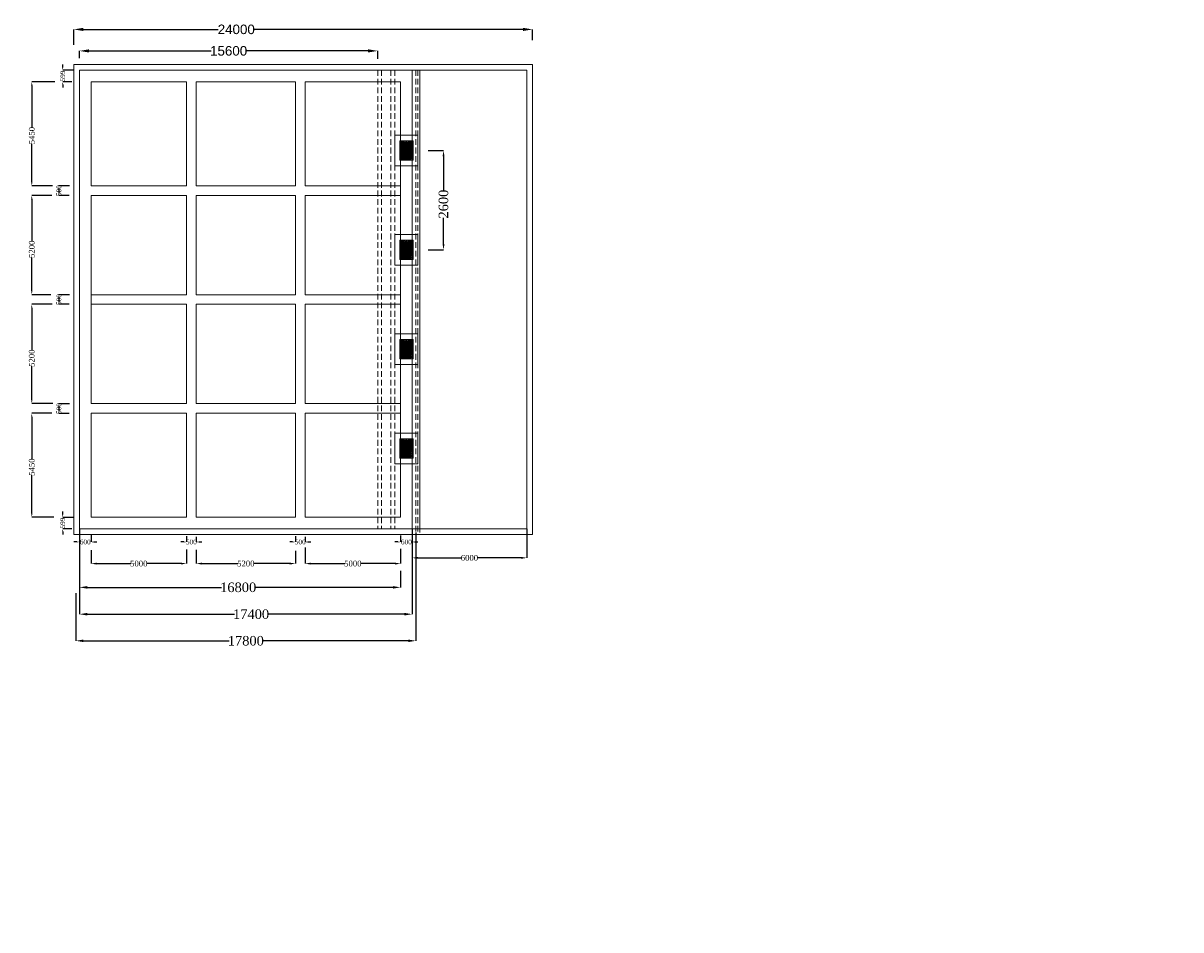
# Model space of a CAD drawing. Header units: millimetres. Extents: x -20950785 to 389010297, y -11535949 to 14056629.
# Tile 529 of 654: x 19649807 to 19710381, y -1714209 to -1666750. Entities that reach past the tile are written whole.
import ezdxf

# ---------------------------------------------------------------- set-up
doc = ezdxf.new("R2010")
doc.units = ezdxf.units.MM
doc.header["$LTSCALE"] = 60
doc.header["$MEASUREMENT"] = 0
doc.linetypes.add('HIDDEN', pattern=[0.375, 0.25, -0.125])
doc.styles.add('PDF Arial Bold', font='times.ttf')
doc.dimstyles.get("Standard").update_dxf_attribs({"dimtxt": 400, "dimasz": 215, "dimexe": 0.18, "dimexo": 0.0625, "dimgap": 0.09, "dimtad": 0, "dimtih": 1, "dimtoh": 1, "dimdec": 0, "dimzin": 4, "dimdsep": 46, "dimtxsty": 'Standard', "dimblk": 'OPEN90', "dimcen": 0, "dimadec": 0, "dimazin": 1, "dimtfac": 1, "dimtdec": 0, "dimtix": 1, "dimtofl": 0, "dimtmove": 0, "dimatfit": 3, "dimldrblk": 'OPEN30', "dimfxl": 1, "dimtolj": 1, "dimtzin": 0, "dimarcsym": 0})

# ---------------------------------------------------------------- blocks, each defined once
blk = doc.blocks.new('*D3081')
at = {"color": 0, "linetype": 'Continuous', "lineweight": -2, "ltscale": 2, "transparency": 16777216}
for p, q in [((19652758, -1668582), (19652758, -1668203)), ((19653258, -1668203), (19659641, -1668203)), ((19667858, -1668203), (19661474, -1668203)), ((19668358, -1668613), (19668358, -1668203))]:
    blk.add_line(p, q, dxfattribs=at)
at = {"color": 0, "linetype": 'Continuous', "lineweight": 9, "ltscale": 2, "transparency": 16777216}
for points in [[(19653258, -1668119), (19653258, -1668286), (19652758, -1668203)], [(19667858, -1668119), (19667858, -1668286), (19668358, -1668203)]]:
    blk.add_solid(points, dxfattribs=at)
at = {"layer": 'Defpoints', "color": 0, "linetype": 'Continuous', "lineweight": 9, "ltscale": 2, "transparency": 16777216}
for p in [(19652758, -1668582), (19668358, -1668203), (19668358, -1668613)]:
    blk.add_point(p, dxfattribs=at)
at = {"color": 0, "linetype": 'Continuous', "lineweight": 9, "ltscale": 2, "transparency": 16777216, "insert": (19660558, -1668203), "char_height": 500, "attachment_point": 5, "style": 'PDF Arial Bold'}
blk.add_mtext('\\A1;{\\fArial|b0|i0|c0|p34;15600}', dxfattribs=at)
blk = doc.blocks.new('*D3082')
at = {"color": 0, "linetype": 'Continuous', "lineweight": -2, "ltscale": 2, "transparency": 16777216}
for p, q in [((19652458, -1667888), (19652458, -1667078)), ((19652958, -1667078), (19660013, -1667078)), ((19675958, -1667078), (19661902, -1667078)), ((19676458, -1667649), (19676458, -1667078))]:
    blk.add_line(p, q, dxfattribs=at)
at = {"color": 0, "linetype": 'Continuous', "lineweight": 9, "ltscale": 2, "transparency": 16777216}
for points in [[(19652958, -1666994), (19652958, -1667161), (19652458, -1667078)], [(19675958, -1666994), (19675958, -1667161), (19676458, -1667078)]]:
    blk.add_solid(points, dxfattribs=at)
at = {"layer": 'Defpoints', "color": 0, "linetype": 'Continuous', "lineweight": 9, "ltscale": 2, "transparency": 16777216}
for p in [(19676458, -1667078), (19652458, -1667888), (19676458, -1667649)]:
    blk.add_point(p, dxfattribs=at)
at = {"color": 0, "linetype": 'Continuous', "lineweight": 9, "ltscale": 2, "transparency": 16777216, "insert": (19660958, -1667078), "char_height": 500, "attachment_point": 5, "style": 'PDF Arial Bold'}
blk.add_mtext('\\A1;{\\fArial|b0|i0|c0|p34;24000}', dxfattribs=at)
blk = doc.blocks.new('*D3085')
at = {"color": 0, "linetype": 'Continuous', "lineweight": -2, "ltscale": 2, "transparency": 16777216}
for p, q in [((19651464, -1669816), (19650258, -1669816)), ((19650258, -1670016), (19650258, -1672212)), ((19650258, -1675066), (19650258, -1673061)), ((19651342, -1675266), (19650258, -1675266))]:
    blk.add_line(p, q, dxfattribs=at)
at = {"color": 0, "linetype": 'Continuous', "lineweight": 9, "ltscale": 2, "transparency": 16777216}
for points in [[(19650225, -1670016), (19650292, -1670016), (19650258, -1669816)], [(19650225, -1675066), (19650292, -1675066), (19650258, -1675266)]]:
    blk.add_solid(points, dxfattribs=at)
at = {"layer": 'Defpoints', "color": 0, "linetype": 'Continuous', "lineweight": 9, "ltscale": 2, "transparency": 16777216}
for p in [(19651464, -1669816), (19650258, -1675266), (19651342, -1675266)]:
    blk.add_point(p, dxfattribs=at)
at = {"color": 0, "linetype": 'Continuous', "lineweight": 9, "ltscale": 2, "transparency": 16777216, "insert": (19650258, -1672637), "char_height": 300, "attachment_point": 5, "rotation": 90, "style": 'PDF Arial Bold'}
blk.add_mtext('\\A1;5450', dxfattribs=at)
blk = doc.blocks.new('*D3086')
at = {"color": 0, "linetype": 'Continuous', "lineweight": -2, "ltscale": 2, "transparency": 16777216}
for p, q in [((19651309, -1675766), (19650258, -1675766)), ((19650258, -1675966), (19650258, -1678162)), ((19650258, -1680766), (19650258, -1679011)), ((19651252, -1680966), (19650258, -1680966))]:
    blk.add_line(p, q, dxfattribs=at)
at = {"color": 0, "linetype": 'Continuous', "lineweight": 9, "ltscale": 2, "transparency": 16777216}
for points in [[(19650225, -1675966), (19650292, -1675966), (19650258, -1675766)], [(19650225, -1680766), (19650292, -1680766), (19650258, -1680966)]]:
    blk.add_solid(points, dxfattribs=at)
at = {"layer": 'Defpoints', "color": 0, "linetype": 'Continuous', "lineweight": 9, "ltscale": 2, "transparency": 16777216}
for p in [(19651309, -1675766), (19650258, -1680966), (19651252, -1680966)]:
    blk.add_point(p, dxfattribs=at)
at = {"color": 0, "linetype": 'Continuous', "lineweight": 9, "ltscale": 2, "transparency": 16777216, "insert": (19650258, -1678587), "char_height": 300, "attachment_point": 5, "rotation": 90, "style": 'PDF Arial Bold'}
blk.add_mtext('\\A1;5200', dxfattribs=at)
blk = doc.blocks.new('*D3087')
at = {"color": 0, "linetype": 'Continuous', "lineweight": -2, "ltscale": 2, "transparency": 16777216}
for p, q in [((19651333, -1681466), (19650258, -1681466)), ((19650258, -1681666), (19650258, -1683862)), ((19650258, -1686466), (19650258, -1684711)), ((19651356, -1686666), (19650258, -1686666))]:
    blk.add_line(p, q, dxfattribs=at)
at = {"color": 0, "linetype": 'Continuous', "lineweight": 9, "ltscale": 2, "transparency": 16777216}
for points in [[(19650225, -1681666), (19650292, -1681666), (19650258, -1681466)], [(19650225, -1686466), (19650292, -1686466), (19650258, -1686666)]]:
    blk.add_solid(points, dxfattribs=at)
at = {"layer": 'Defpoints', "color": 0, "linetype": 'Continuous', "lineweight": 9, "ltscale": 2, "transparency": 16777216}
for p in [(19651333, -1681466), (19650258, -1686666), (19651356, -1686666)]:
    blk.add_point(p, dxfattribs=at)
at = {"color": 0, "linetype": 'Continuous', "lineweight": 9, "ltscale": 2, "transparency": 16777216, "insert": (19650258, -1684287), "char_height": 300, "attachment_point": 5, "rotation": 90, "style": 'PDF Arial Bold'}
blk.add_mtext('\\A1;5200', dxfattribs=at)
blk = doc.blocks.new('*D3088')
at = {"color": 0, "linetype": 'Continuous', "lineweight": -2, "ltscale": 2, "transparency": 16777216}
for p, q in [((19651308, -1687166), (19650258, -1687166)), ((19650258, -1687366), (19650258, -1689562)), ((19650258, -1692416), (19650258, -1690411)), ((19651404, -1692616), (19650258, -1692616))]:
    blk.add_line(p, q, dxfattribs=at)
at = {"color": 0, "linetype": 'Continuous', "lineweight": 9, "ltscale": 2, "transparency": 16777216}
for points in [[(19650225, -1687366), (19650292, -1687366), (19650258, -1687166)], [(19650225, -1692416), (19650292, -1692416), (19650258, -1692616)]]:
    blk.add_solid(points, dxfattribs=at)
at = {"layer": 'Defpoints', "color": 0, "linetype": 'Continuous', "lineweight": 9, "ltscale": 2, "transparency": 16777216}
for p in [(19651308, -1687166), (19650258, -1692616), (19651404, -1692616)]:
    blk.add_point(p, dxfattribs=at)
at = {"color": 0, "linetype": 'Continuous', "lineweight": 9, "ltscale": 2, "transparency": 16777216, "insert": (19650258, -1689987), "char_height": 300, "attachment_point": 5, "rotation": 90, "style": 'PDF Arial Bold'}
blk.add_mtext('\\A1;5450', dxfattribs=at)
blk = doc.blocks.new('*D3089')
at = {"color": 0, "linetype": 'Continuous', "lineweight": -2, "ltscale": 2, "transparency": 16777216}
for p, q in [((19652230, -1675266), (19651676, -1675266)), ((19651676, -1675416), (19651676, -1675616)), ((19652219, -1675766), (19651676, -1675766))]:
    blk.add_line(p, q, dxfattribs=at)
at = {"color": 0, "linetype": 'Continuous', "lineweight": 9, "ltscale": 2, "transparency": 16777216}
for points in [[(19651651, -1675416), (19651701, -1675416), (19651676, -1675266)], [(19651651, -1675616), (19651701, -1675616), (19651676, -1675766)]]:
    blk.add_solid(points, dxfattribs=at)
at = {"layer": 'Defpoints', "color": 0, "linetype": 'Continuous', "lineweight": 9, "ltscale": 2, "transparency": 16777216}
for p in [(19652230, -1675266), (19651676, -1675766), (19652219, -1675766)]:
    blk.add_point(p, dxfattribs=at)
at = {"color": 0, "linetype": 'Continuous', "lineweight": 9, "ltscale": 2, "transparency": 16777216, "insert": (19651676, -1675516), "char_height": 250, "attachment_point": 5, "rotation": 90, "style": 'PDF Arial Bold'}
blk.add_mtext('\\A1;500', dxfattribs=at)
blk = doc.blocks.new('*D3090')
at = {"color": 0, "linetype": 'Continuous', "lineweight": -2, "ltscale": 2, "transparency": 16777216}
for p, q in [((19652230, -1680966), (19651676, -1680966)), ((19651676, -1681116), (19651676, -1681316)), ((19652219, -1681466), (19651676, -1681466))]:
    blk.add_line(p, q, dxfattribs=at)
at = {"color": 0, "linetype": 'Continuous', "lineweight": 9, "ltscale": 2, "transparency": 16777216}
for points in [[(19651651, -1681116), (19651701, -1681116), (19651676, -1680966)], [(19651651, -1681316), (19651701, -1681316), (19651676, -1681466)]]:
    blk.add_solid(points, dxfattribs=at)
at = {"layer": 'Defpoints', "color": 0, "linetype": 'Continuous', "lineweight": 9, "ltscale": 2, "transparency": 16777216}
for p in [(19651676, -1681466), (19652219, -1681466), (19652230, -1680966)]:
    blk.add_point(p, dxfattribs=at)
at = {"color": 0, "linetype": 'Continuous', "lineweight": 9, "ltscale": 2, "transparency": 16777216, "insert": (19651676, -1681216), "char_height": 250, "attachment_point": 5, "rotation": 90, "style": 'PDF Arial Bold'}
blk.add_mtext('\\A1;500', dxfattribs=at)
blk = doc.blocks.new('*D3091')
at = {"color": 0, "linetype": 'Continuous', "lineweight": -2, "ltscale": 2, "transparency": 16777216}
for p, q in [((19652230, -1686673), (19651676, -1686673)), ((19651676, -1686823), (19651676, -1687023)), ((19652219, -1687173), (19651676, -1687173))]:
    blk.add_line(p, q, dxfattribs=at)
at = {"color": 0, "linetype": 'Continuous', "lineweight": 9, "ltscale": 2, "transparency": 16777216}
for points in [[(19651651, -1686823), (19651701, -1686823), (19651676, -1686673)], [(19651651, -1687023), (19651701, -1687023), (19651676, -1687173)]]:
    blk.add_solid(points, dxfattribs=at)
at = {"layer": 'Defpoints', "color": 0, "linetype": 'Continuous', "lineweight": 9, "ltscale": 2, "transparency": 16777216}
for p in [(19652230, -1686673), (19651676, -1687173), (19652219, -1687173)]:
    blk.add_point(p, dxfattribs=at)
at = {"color": 0, "linetype": 'Continuous', "lineweight": 9, "ltscale": 2, "transparency": 16777216, "insert": (19651676, -1686923), "char_height": 250, "attachment_point": 5, "rotation": 90, "style": 'PDF Arial Bold'}
blk.add_mtext('\\A1;500', dxfattribs=at)
blk = doc.blocks.new('*D3092')
at = {"color": 0, "linetype": 'Continuous', "lineweight": -2, "ltscale": 2, "transparency": 16777216}
for p, q in [((19651876, -1669067), (19651876, -1668917)), ((19652430, -1669217), (19651876, -1669217)), ((19652360, -1669816), (19651876, -1669816)), ((19651876, -1669966), (19651876, -1670116))]:
    blk.add_line(p, q, dxfattribs=at)
at = {"color": 0, "linetype": 'Continuous', "lineweight": 9, "ltscale": 2, "transparency": 16777216}
for points in [[(19651851, -1669067), (19651901, -1669067), (19651876, -1669217)], [(19651851, -1669966), (19651901, -1669966), (19651876, -1669816)]]:
    blk.add_solid(points, dxfattribs=at)
at = {"layer": 'Defpoints', "color": 0, "linetype": 'Continuous', "lineweight": 9, "ltscale": 2, "transparency": 16777216}
for p in [(19652430, -1669217), (19651876, -1669816), (19652360, -1669816)]:
    blk.add_point(p, dxfattribs=at)
at = {"color": 0, "linetype": 'Continuous', "lineweight": 9, "ltscale": 2, "transparency": 16777216, "insert": (19651876, -1669516), "char_height": 250, "attachment_point": 5, "rotation": 90, "style": 'PDF Arial Bold'}
blk.add_mtext('\\A1;599', dxfattribs=at)
blk = doc.blocks.new('*D3093')
at = {"color": 0, "linetype": 'Continuous', "lineweight": -2, "ltscale": 2, "transparency": 16777216}
for p, q in [((19651876, -1692467), (19651876, -1692317)), ((19652430, -1692617), (19651876, -1692617)), ((19652360, -1693216), (19651876, -1693216)), ((19651876, -1693366), (19651876, -1693516))]:
    blk.add_line(p, q, dxfattribs=at)
at = {"color": 0, "linetype": 'Continuous', "lineweight": 9, "ltscale": 2, "transparency": 16777216}
for points in [[(19651851, -1692467), (19651901, -1692467), (19651876, -1692617)], [(19651851, -1693366), (19651901, -1693366), (19651876, -1693216)]]:
    blk.add_solid(points, dxfattribs=at)
at = {"layer": 'Defpoints', "color": 0, "linetype": 'Continuous', "lineweight": 9, "ltscale": 2, "transparency": 16777216}
for p in [(19652430, -1692617), (19651876, -1693216), (19652360, -1693216)]:
    blk.add_point(p, dxfattribs=at)
at = {"color": 0, "linetype": 'Continuous', "lineweight": 9, "ltscale": 2, "transparency": 16777216, "insert": (19651876, -1692916), "char_height": 250, "attachment_point": 5, "rotation": 90, "style": 'PDF Arial Bold'}
blk.add_mtext('\\A1;599', dxfattribs=at)
blk = doc.blocks.new('*D3094')
at = {"color": 0, "linetype": 'Continuous', "lineweight": -2, "ltscale": 2, "transparency": 16777216}
for p, q in [((19653358, -1694334), (19653358, -1695038)), ((19658358, -1694302), (19658358, -1695038)), ((19653658, -1695038), (19655433, -1695038)), ((19658058, -1695038), (19656282, -1695038))]:
    blk.add_line(p, q, dxfattribs=at)
at = {"color": 0, "linetype": 'Continuous', "lineweight": 9, "ltscale": 2, "transparency": 16777216}
for points in [[(19653658, -1694988), (19653658, -1695088), (19653358, -1695038)], [(19658058, -1694988), (19658058, -1695088), (19658358, -1695038)]]:
    blk.add_solid(points, dxfattribs=at)
at = {"layer": 'Defpoints', "color": 0, "linetype": 'Continuous', "lineweight": 9, "ltscale": 2, "transparency": 16777216}
for p in [(19653358, -1694334), (19658358, -1694302), (19658358, -1695038)]:
    blk.add_point(p, dxfattribs=at)
at = {"color": 0, "linetype": 'Continuous', "lineweight": 9, "ltscale": 2, "transparency": 16777216, "insert": (19655858, -1695038), "char_height": 300, "attachment_point": 5, "style": 'PDF Arial Bold'}
blk.add_mtext('\\A1;5000', dxfattribs=at)
blk = doc.blocks.new('*D3095')
at = {"color": 0, "linetype": 'Continuous', "lineweight": -2, "ltscale": 2, "transparency": 16777216}
for p, q in [((19653358, -1694334), (19653358, -1695038)), ((19658358, -1694302), (19658358, -1695038)), ((19653658, -1695038), (19655433, -1695038)), ((19658058, -1695038), (19656282, -1695038))]:
    blk.add_line(p, q, dxfattribs=at)
at = {"color": 0, "linetype": 'Continuous', "lineweight": 9, "ltscale": 2, "transparency": 16777216}
for points in [[(19653658, -1694988), (19653658, -1695088), (19653358, -1695038)], [(19658058, -1694988), (19658058, -1695088), (19658358, -1695038)]]:
    blk.add_solid(points, dxfattribs=at)
at = {"layer": 'Defpoints', "color": 0, "linetype": 'Continuous', "lineweight": 9, "ltscale": 2, "transparency": 16777216}
for p in [(19653358, -1694334), (19658358, -1694302), (19658358, -1695038)]:
    blk.add_point(p, dxfattribs=at)
at = {"color": 0, "linetype": 'Continuous', "lineweight": 9, "ltscale": 2, "transparency": 16777216, "insert": (19655858, -1695038), "char_height": 300, "attachment_point": 5, "style": 'PDF Arial Bold'}
blk.add_mtext('\\A1;5000', dxfattribs=at)
blk = doc.blocks.new('*D3096')
at = {"color": 0, "linetype": 'Continuous', "lineweight": -2, "ltscale": 2, "transparency": 16777216}
for p, q in [((19664558, -1694190), (19664558, -1695038)), ((19669558, -1694269), (19669558, -1695038)), ((19664858, -1695038), (19666633, -1695038)), ((19669258, -1695038), (19667482, -1695038))]:
    blk.add_line(p, q, dxfattribs=at)
at = {"color": 0, "linetype": 'Continuous', "lineweight": 9, "ltscale": 2, "transparency": 16777216}
for points in [[(19664858, -1694988), (19664858, -1695088), (19664558, -1695038)], [(19669258, -1694988), (19669258, -1695088), (19669558, -1695038)]]:
    blk.add_solid(points, dxfattribs=at)
at = {"layer": 'Defpoints', "color": 0, "linetype": 'Continuous', "lineweight": 9, "ltscale": 2, "transparency": 16777216}
for p in [(19664558, -1694190), (19669558, -1694269), (19669558, -1695038)]:
    blk.add_point(p, dxfattribs=at)
at = {"color": 0, "linetype": 'Continuous', "lineweight": 9, "ltscale": 2, "transparency": 16777216, "insert": (19667058, -1695038), "char_height": 300, "attachment_point": 5, "style": 'PDF Arial Bold'}
blk.add_mtext('\\A1;5000', dxfattribs=at)
blk = doc.blocks.new('*D3097')
at = {"color": 0, "linetype": 'Continuous', "lineweight": -2, "ltscale": 2, "transparency": 16777216}
for p, q in [((19658858, -1694318), (19658858, -1695038)), ((19664058, -1694363), (19664058, -1695038)), ((19659158, -1695038), (19661033, -1695038)), ((19663758, -1695038), (19661882, -1695038))]:
    blk.add_line(p, q, dxfattribs=at)
at = {"color": 0, "linetype": 'Continuous', "lineweight": 9, "ltscale": 2, "transparency": 16777216}
for points in [[(19659158, -1694988), (19659158, -1695088), (19658858, -1695038)], [(19663758, -1694988), (19663758, -1695088), (19664058, -1695038)]]:
    blk.add_solid(points, dxfattribs=at)
at = {"layer": 'Defpoints', "color": 0, "linetype": 'Continuous', "lineweight": 9, "ltscale": 2, "transparency": 16777216}
for p in [(19658858, -1694318), (19664058, -1694363), (19664058, -1695038)]:
    blk.add_point(p, dxfattribs=at)
at = {"color": 0, "linetype": 'Continuous', "lineweight": 9, "ltscale": 2, "transparency": 16777216, "insert": (19661458, -1695038), "char_height": 300, "attachment_point": 5, "style": 'PDF Arial Bold'}
blk.add_mtext('\\A1;5200', dxfattribs=at)
blk = doc.blocks.new('*D3098')
at = {"color": 0, "linetype": 'Continuous', "lineweight": -2, "ltscale": 2, "transparency": 16777216}
for p, q in [((19658358, -1693600), (19658358, -1693907)), ((19658858, -1693629), (19658858, -1693907)), ((19658208, -1693907), (19658058, -1693907)), ((19659008, -1693907), (19659158, -1693907))]:
    blk.add_line(p, q, dxfattribs=at)
at = {"color": 0, "linetype": 'Continuous', "lineweight": 9, "ltscale": 2, "transparency": 16777216}
for points in [[(19658208, -1693882), (19658208, -1693932), (19658358, -1693907)], [(19659008, -1693882), (19659008, -1693932), (19658858, -1693907)]]:
    blk.add_solid(points, dxfattribs=at)
at = {"layer": 'Defpoints', "color": 0, "linetype": 'Continuous', "lineweight": 9, "ltscale": 2, "transparency": 16777216}
for p in [(19658358, -1693600), (19658858, -1693629), (19658858, -1693907)]:
    blk.add_point(p, dxfattribs=at)
at = {"color": 0, "linetype": 'Continuous', "lineweight": 9, "ltscale": 2, "transparency": 16777216, "insert": (19658608, -1693907), "char_height": 250, "attachment_point": 5, "style": 'PDF Arial Bold'}
blk.add_mtext('\\A1;500', dxfattribs=at)
blk = doc.blocks.new('*D3099')
at = {"color": 0, "linetype": 'Continuous', "lineweight": -2, "ltscale": 2, "transparency": 16777216}
for p, q in [((19664058, -1693600), (19664058, -1693907)), ((19664558, -1693629), (19664558, -1693907)), ((19663908, -1693907), (19663758, -1693907)), ((19664708, -1693907), (19664858, -1693907))]:
    blk.add_line(p, q, dxfattribs=at)
at = {"color": 0, "linetype": 'Continuous', "lineweight": 9, "ltscale": 2, "transparency": 16777216}
for points in [[(19663908, -1693882), (19663908, -1693932), (19664058, -1693907)], [(19664708, -1693882), (19664708, -1693932), (19664558, -1693907)]]:
    blk.add_solid(points, dxfattribs=at)
at = {"layer": 'Defpoints', "color": 0, "linetype": 'Continuous', "lineweight": 9, "ltscale": 2, "transparency": 16777216}
for p in [(19664058, -1693600), (19664558, -1693629), (19664558, -1693907)]:
    blk.add_point(p, dxfattribs=at)
at = {"color": 0, "linetype": 'Continuous', "lineweight": 9, "ltscale": 2, "transparency": 16777216, "insert": (19664308, -1693907), "char_height": 250, "attachment_point": 5, "style": 'PDF Arial Bold'}
blk.add_mtext('\\A1;500', dxfattribs=at)
blk = doc.blocks.new('*D3100')
at = {"color": 0, "linetype": 'Continuous', "lineweight": -2, "ltscale": 2, "transparency": 16777216}
for p, q in [((19652758, -1693562), (19652758, -1693907)), ((19653358, -1693504), (19653358, -1693907)), ((19652608, -1693907), (19652458, -1693907)), ((19653508, -1693907), (19653658, -1693907))]:
    blk.add_line(p, q, dxfattribs=at)
at = {"color": 0, "linetype": 'Continuous', "lineweight": 9, "ltscale": 2, "transparency": 16777216}
for points in [[(19652608, -1693882), (19652608, -1693932), (19652758, -1693907)], [(19653508, -1693882), (19653508, -1693932), (19653358, -1693907)]]:
    blk.add_solid(points, dxfattribs=at)
at = {"layer": 'Defpoints', "color": 0, "linetype": 'Continuous', "lineweight": 9, "ltscale": 2, "transparency": 16777216}
for p in [(19652758, -1693562), (19653358, -1693504), (19653358, -1693907)]:
    blk.add_point(p, dxfattribs=at)
at = {"color": 0, "linetype": 'Continuous', "lineweight": 9, "ltscale": 2, "transparency": 16777216, "insert": (19653058, -1693907), "char_height": 250, "attachment_point": 5, "style": 'PDF Arial Bold'}
blk.add_mtext('\\A1;600', dxfattribs=at)
blk = doc.blocks.new('*D3101')
at = {"color": 0, "linetype": 'Continuous', "lineweight": -2, "ltscale": 2, "transparency": 16777216}
for p, q in [((19669558, -1693570), (19669558, -1693907)), ((19670158, -1693629), (19670158, -1693907)), ((19669408, -1693907), (19669258, -1693907)), ((19670308, -1693907), (19670458, -1693907))]:
    blk.add_line(p, q, dxfattribs=at)
at = {"color": 0, "linetype": 'Continuous', "lineweight": 9, "ltscale": 2, "transparency": 16777216}
for points in [[(19669408, -1693882), (19669408, -1693932), (19669558, -1693907)], [(19670308, -1693882), (19670308, -1693932), (19670158, -1693907)]]:
    blk.add_solid(points, dxfattribs=at)
at = {"layer": 'Defpoints', "color": 0, "linetype": 'Continuous', "lineweight": 9, "ltscale": 2, "transparency": 16777216}
for p in [(19669558, -1693570), (19670158, -1693629), (19670158, -1693907)]:
    blk.add_point(p, dxfattribs=at)
at = {"color": 0, "linetype": 'Continuous', "lineweight": 9, "ltscale": 2, "transparency": 16777216, "insert": (19669858, -1693907), "char_height": 250, "attachment_point": 5, "style": 'PDF Arial Bold'}
blk.add_mtext('\\A1;600', dxfattribs=at)
blk = doc.blocks.new('*D3102')
at = {"color": 0, "linetype": 'Continuous', "lineweight": -2, "ltscale": 2, "transparency": 16777216}
for p, q in [((19670358, -1693416), (19670358, -1699079)), ((19652558, -1696593), (19652558, -1699079)), ((19652958, -1699079), (19660591, -1699079)), ((19669958, -1699079), (19662324, -1699079))]:
    blk.add_line(p, q, dxfattribs=at)
at = {"color": 0, "linetype": 'Continuous', "lineweight": 9, "ltscale": 2, "transparency": 16777216}
for points in [[(19652958, -1699012), (19652958, -1699145), (19652558, -1699079)], [(19669958, -1699012), (19669958, -1699145), (19670358, -1699079)]]:
    blk.add_solid(points, dxfattribs=at)
at = {"layer": 'Defpoints', "color": 0, "linetype": 'Continuous', "lineweight": 9, "ltscale": 2, "transparency": 16777216}
for p in [(19670358, -1693416), (19652558, -1696593), (19670358, -1699079)]:
    blk.add_point(p, dxfattribs=at)
at = {"color": 0, "linetype": 'Continuous', "lineweight": 9, "ltscale": 2, "transparency": 16777216, "insert": (19661458, -1699079), "char_height": 500, "attachment_point": 5, "style": 'PDF Arial Bold'}
blk.add_mtext('\\A1;17800', dxfattribs=at)
blk = doc.blocks.new('*D3103')
at = {"color": 0, "linetype": 'Continuous', "lineweight": -2, "ltscale": 2, "transparency": 16777216}
for p, q in [((19669558, -1695420), (19669558, -1696282)), ((19652758, -1695472), (19652758, -1696282)), ((19653158, -1696282), (19660191, -1696282)), ((19669158, -1696282), (19661924, -1696282))]:
    blk.add_line(p, q, dxfattribs=at)
at = {"color": 0, "linetype": 'Continuous', "lineweight": 9, "ltscale": 2, "transparency": 16777216}
for points in [[(19653158, -1696215), (19653158, -1696348), (19652758, -1696282)], [(19669158, -1696215), (19669158, -1696348), (19669558, -1696282)]]:
    blk.add_solid(points, dxfattribs=at)
at = {"layer": 'Defpoints', "color": 0, "linetype": 'Continuous', "lineweight": 9, "ltscale": 2, "transparency": 16777216}
for p in [(19669558, -1695420), (19652758, -1695472), (19669558, -1696282)]:
    blk.add_point(p, dxfattribs=at)
at = {"color": 0, "linetype": 'Continuous', "lineweight": 9, "ltscale": 2, "transparency": 16777216, "insert": (19661058, -1696282), "char_height": 500, "attachment_point": 5, "style": 'PDF Arial Bold'}
blk.add_mtext('\\A1;16800', dxfattribs=at)
blk = doc.blocks.new('*D3104')
at = {"color": 0, "linetype": 'Continuous', "lineweight": -2, "ltscale": 2, "transparency": 16777216}
for p, q in [((19652758, -1693216), (19652758, -1697687)), ((19670158, -1693216), (19670158, -1697687)), ((19653158, -1697687), (19660866, -1697687)), ((19669758, -1697687), (19662599, -1697687))]:
    blk.add_line(p, q, dxfattribs=at)
at = {"color": 0, "linetype": 'Continuous', "lineweight": 9, "ltscale": 2, "transparency": 16777216}
for points in [[(19653158, -1697620), (19653158, -1697753), (19652758, -1697687)], [(19669758, -1697620), (19669758, -1697753), (19670158, -1697687)]]:
    blk.add_solid(points, dxfattribs=at)
at = {"layer": 'Defpoints', "color": 0, "linetype": 'Continuous', "lineweight": 9, "ltscale": 2, "transparency": 16777216}
for p in [(19652758, -1693216), (19670158, -1693216), (19670158, -1697687)]:
    blk.add_point(p, dxfattribs=at)
at = {"color": 0, "linetype": 'Continuous', "lineweight": 9, "ltscale": 2, "transparency": 16777216, "insert": (19661733, -1697687), "char_height": 500, "attachment_point": 5, "style": 'PDF Arial Bold'}
blk.add_mtext('\\A1;17400', dxfattribs=at)
blk = doc.blocks.new('*D3105')
at = {"color": 0, "linetype": 'Continuous', "lineweight": -2, "ltscale": 2, "transparency": 16777216}
for p, q in [((19670158, -1693516), (19670158, -1694738)), ((19676158, -1693216), (19676158, -1694738)), ((19670458, -1694738), (19672732, -1694738)), ((19675858, -1694738), (19673583, -1694738))]:
    blk.add_line(p, q, dxfattribs=at)
at = {"color": 0, "linetype": 'Continuous', "lineweight": 9, "ltscale": 2, "transparency": 16777216}
for points in [[(19670458, -1694688), (19670458, -1694788), (19670158, -1694738)], [(19675858, -1694688), (19675858, -1694788), (19676158, -1694738)]]:
    blk.add_solid(points, dxfattribs=at)
at = {"layer": 'Defpoints', "color": 0, "linetype": 'Continuous', "lineweight": 9, "ltscale": 2, "transparency": 16777216}
for p in [(19670158, -1693516), (19676158, -1693216), (19676158, -1694738)]:
    blk.add_point(p, dxfattribs=at)
at = {"color": 0, "linetype": 'Continuous', "lineweight": 9, "ltscale": 2, "transparency": 16777216, "insert": (19673158, -1694738), "char_height": 300, "attachment_point": 5, "style": 'PDF Arial Bold'}
blk.add_mtext('\\A1;6000', dxfattribs=at)
blk = doc.blocks.new('*D3106')
at = {"color": 0, "linetype": 'Continuous', "lineweight": -2, "ltscale": 2, "transparency": 16777216}
for p, q in [((19671005, -1673416), (19671801, -1673416)), ((19671801, -1673716), (19671801, -1675504)), ((19671801, -1678316), (19671801, -1676938)), ((19671005, -1678616), (19671801, -1678616))]:
    blk.add_line(p, q, dxfattribs=at)
at = {"color": 0, "linetype": 'Continuous', "lineweight": 9, "ltscale": 2, "transparency": 16777216}
for points in [[(19671751, -1673716), (19671851, -1673716), (19671801, -1673416)], [(19671751, -1678316), (19671851, -1678316), (19671801, -1678616)]]:
    blk.add_solid(points, dxfattribs=at)
at = {"layer": 'Defpoints', "color": 0, "linetype": 'Continuous', "lineweight": 9, "ltscale": 2, "transparency": 16777216}
for p in [(19671005, -1673416), (19671005, -1678616), (19671801, -1678616)]:
    blk.add_point(p, dxfattribs=at)
at = {"color": 0, "linetype": 'Continuous', "lineweight": 9, "ltscale": 2, "transparency": 16777216, "insert": (19671801, -1676221), "char_height": 500, "attachment_point": 5, "rotation": 90, "style": 'PDF Arial Bold'}
blk.add_mtext('\\A1;2600', dxfattribs=at)

msp = doc.modelspace()

# ---------------------------------------------------------------- hatches: boundary and pattern name
at = {"linetype": 'Continuous', "lineweight": 9, "ltscale": 2}
h = msp.add_hatch(dxfattribs=at)
h.set_pattern_fill('GOST_GROUND', scale=10)
h.set_pattern_definition([(45, (-2735439.22, 1339441.18), (141.42135624, 0), [200]), (45, (-2735409.22, 1339441.18), (141.42135624, 0), [200]), (45, (-2735379.22, 1339441.18), (141.42135624, 0), [200])])
h.paths.add_polyline_path([(19669507.78, -1673915.82), (19670207.78, -1673915.82), (19670207.78, -1672915.82), (19669507.78, -1672915.82)])
h = msp.add_hatch(dxfattribs=at)
h.set_pattern_fill('GOST_GROUND', scale=10)
h.set_pattern_definition([(45, (-2735439.22, 1334241.18), (141.42135624, 0), [200]), (45, (-2735409.22, 1334241.18), (141.42135624, 0), [200]), (45, (-2735379.22, 1334241.18), (141.42135624, 0), [200])])
h.paths.add_polyline_path([(19669507.78, -1679115.82), (19670207.78, -1679115.82), (19670207.78, -1678115.82), (19669507.78, -1678115.82)])
h = msp.add_hatch(dxfattribs=at)
h.set_pattern_fill('GOST_GROUND', scale=10)
h.set_pattern_definition([(45, (-2735439.22, 1329041.18), (141.42135624, 0), [200]), (45, (-2735409.22, 1329041.18), (141.42135624, 0), [200]), (45, (-2735379.22, 1329041.18), (141.42135624, 0), [200])])
h.paths.add_polyline_path([(19669507.78, -1684315.82), (19670207.78, -1684315.82), (19670207.78, -1683315.82), (19669507.78, -1683315.82)])
h = msp.add_hatch(dxfattribs=at)
h.set_pattern_fill('GOST_GROUND', scale=10)
h.set_pattern_definition([(45, (-2735439.22, 1323841.18), (141.42135624, 0), [200]), (45, (-2735409.22, 1323841.18), (141.42135624, 0), [200]), (45, (-2735379.22, 1323841.18), (141.42135624, 0), [200])])
h.paths.add_polyline_path([(19669507.78, -1689515.82), (19670207.78, -1689515.82), (19670207.78, -1688515.82), (19669507.78, -1688515.82)])

# ---------------------------------------------------------------- linework, layer by layer
at = {"color": 7, "linetype": 'Continuous', "lineweight": 9, "ltscale": 2}
for p, q in [((19676457.78, -1668915.82), (19652457.78, -1668915.82)), ((19652457.78, -1668915.82), (19652457.78, -1693515.82)), ((19668507.78, -1669215.82), (19652757.78, -1669215.82)), ((19652757.78, -1669215.82), (19652757.78, -1693215.82)), ((19668507.78, -1669215.82), (19676157.78, -1669215.82)), ((19670157.78, -1669215.82), (19670157.78, -1693215.82)), ((19670557.78, -1669215.82), (19670557.78, -1693415.82)), ((19676157.78, -1669215.82), (19676157.78, -1693215.82)), ((19676457.78, -1668915.82), (19676457.78, -1693515.82)), ((19658357.78, -1669815.82), (19653357.78, -1669815.82)), ((19653357.78, -1669815.82), (19653357.78, -1675265.82)), ((19658357.78, -1675265.82), (19658357.78, -1669815.82)), ((19664057.78, -1669815.82), (19658857.78, -1669815.82)), ((19658857.78, -1675265.82), (19658857.78, -1669815.82)), ((19664057.78, -1675265.82), (19664057.78, -1669815.82)), ((19669557.78, -1669815.82), (19664557.78, -1669815.82)), ((19664557.78, -1675265.82), (19664557.78, -1669815.82)), ((19669557.78, -1675265.82), (19669557.78, -1669815.82)), ((19669557.78, -1669815.82), (19669557.78, -1692615.82)), ((19669257.78, -1672615.82), (19670457.78, -1672615.82)), ((19669257.78, -1674215.82), (19669257.78, -1672615.82)), ((19669507.78, -1672915.82), (19669507.78, -1673915.82)), ((19669507.78, -1672915.82), (19670207.78, -1672915.82)), ((19670207.78, -1672915.82), (19670207.78, -1673915.82)), ((19670457.78, -1672615.82), (19670457.78, -1674215.82)), ((19670457.78, -1674215.82), (19669257.78, -1674215.82)), ((19669507.78, -1673915.82), (19670207.78, -1673915.82)), ((19658357.78, -1675265.82), (19653357.78, -1675265.82)), ((19664057.78, -1675265.82), (19658857.78, -1675265.82)), ((19669557.78, -1675265.82), (19664557.78, -1675265.82)), ((19658357.78, -1675765.82), (19653357.78, -1675765.82)), ((19653357.78, -1675765.82), (19653357.78, -1680965.82)), ((19658357.78, -1680965.82), (19658357.78, -1675765.82)), ((19664057.78, -1675765.82), (19658857.78, -1675765.82)), ((19658857.78, -1680965.82), (19658857.78, -1675765.82)), ((19664057.78, -1680965.82), (19664057.78, -1675765.82)), ((19669557.78, -1675765.82), (19664557.78, -1675765.82)), ((19664557.78, -1680965.82), (19664557.78, -1675765.82)), ((19669557.78, -1680965.82), (19669557.78, -1675765.82)), ((19669557.78, -1680965.82), (19669557.78, -1675765.82)), ((19669257.78, -1677815.82), (19670457.78, -1677815.82)), ((19669257.78, -1679415.82), (19669257.78, -1677815.82)), ((19670457.78, -1677815.82), (19670457.78, -1679415.82)), ((19669507.78, -1678115.82), (19669507.78, -1679115.82)), ((19669507.78, -1678115.82), (19670207.78, -1678115.82)), ((19670207.78, -1678115.82), (19670207.78, -1679115.82)), ((19670457.78, -1679415.82), (19669257.78, -1679415.82)), ((19669507.78, -1679115.82), (19670207.78, -1679115.82)), ((19658357.78, -1680965.82), (19653357.78, -1680965.82)), ((19653357.78, -1680965.82), (19653357.78, -1681465.82)), ((19658357.78, -1681465.82), (19653357.78, -1681465.82)), ((19653357.78, -1681465.82), (19653357.78, -1686665.82)), ((19658357.78, -1686665.82), (19658357.78, -1681465.82)), ((19658357.78, -1681815.82), (19658357.78, -1681465.82)), ((19664057.78, -1680965.82), (19658857.78, -1680965.82)), ((19664057.78, -1681465.82), (19658857.78, -1681465.82)), ((19658857.78, -1686665.82), (19658857.78, -1681465.82)), ((19664057.78, -1686665.82), (19664057.78, -1681465.82)), ((19669557.78, -1680965.82), (19664557.78, -1680965.82)), ((19669557.78, -1681465.82), (19664557.78, -1681465.82)), ((19664557.78, -1686665.82), (19664557.78, -1681465.82)), ((19664557.78, -1681815.82), (19664557.78, -1681465.82)), ((19669557.78, -1686665.82), (19669557.78, -1682415.82)), ((19669557.78, -1686665.82), (19669557.78, -1682415.82)), ((19669557.78, -1686665.82), (19669557.78, -1682415.82)), ((19669257.78, -1683015.82), (19670457.78, -1683015.82)), ((19669257.78, -1684615.82), (19669257.78, -1683015.82)), ((19669507.78, -1683315.82), (19669507.78, -1684315.82)), ((19669507.78, -1683315.82), (19670207.78, -1683315.82)), ((19670207.78, -1683315.82), (19670207.78, -1684315.82)), ((19670457.78, -1683015.82), (19670457.78, -1684615.82)), ((19669507.78, -1684315.82), (19670207.78, -1684315.82)), ((19670457.78, -1684615.82), (19669257.78, -1684615.82)), ((19658357.78, -1686665.82), (19653357.78, -1686665.82)), ((19664057.78, -1686665.82), (19658857.78, -1686665.82)), ((19669557.78, -1686665.82), (19664557.78, -1686665.82)), ((19658357.78, -1687165.82), (19653357.78, -1687165.82)), ((19653357.78, -1687165.82), (19653357.78, -1692615.82)), ((19658357.78, -1692615.82), (19658357.78, -1687165.82)), ((19664057.78, -1687165.82), (19658857.78, -1687165.82)), ((19658857.78, -1692615.82), (19658857.78, -1687165.82)), ((19664057.78, -1692615.82), (19664057.78, -1687165.82)), ((19669557.78, -1687165.82), (19664557.78, -1687165.82)), ((19664557.78, -1692615.82), (19664557.78, -1687165.82)), ((19669557.78, -1690415.82), (19669557.78, -1687165.82)), ((19669557.78, -1690415.82), (19669557.78, -1687165.82)), ((19669557.78, -1690415.82), (19669557.78, -1687165.82)), ((19658357.78, -1692615.82), (19658357.78, -1688715.82)), ((19664557.78, -1692615.82), (19664557.78, -1688715.82)), ((19669257.78, -1688215.82), (19670457.78, -1688215.82)), ((19669257.78, -1689815.82), (19669257.78, -1688215.82)), ((19669507.78, -1688515.82), (19669507.78, -1689515.82)), ((19669507.78, -1688515.82), (19670207.78, -1688515.82)), ((19669557.78, -1692615.82), (19669557.78, -1688715.82)), ((19670207.78, -1688515.82), (19670207.78, -1689515.82)), ((19670457.78, -1688215.82), (19670457.78, -1689815.82)), ((19670457.78, -1689815.82), (19669257.78, -1689815.82)), ((19669507.78, -1689515.82), (19670207.78, -1689515.82)), ((19658357.78, -1692615.82), (19653357.78, -1692615.82)), ((19664057.78, -1692615.82), (19658857.78, -1692615.82)), ((19669557.78, -1692615.82), (19664557.78, -1692615.82)), ((19676457.78, -1693515.82), (19652457.78, -1693515.82)), ((19676157.78, -1693215.82), (19652757.78, -1693215.82))]:
    msp.add_line(p, q, dxfattribs=at)
at = {"color": 7, "linetype": 'HIDDEN', "lineweight": 9, "ltscale": 20}
for p, q in [((19668357.78, -1669215.82), (19668357.78, -1693215.82)), ((19668557.78, -1669215.82), (19668557.78, -1693215.82)), ((19669037.78, -1669215.82), (19669037.78, -1693215.82)), ((19669257.78, -1669215.82), (19669257.78, -1693215.82)), ((19670357.78, -1669215.82), (19670357.78, -1693415.82)), ((19670457.78, -1669215.82), (19670457.78, -1693415.82)), ((19670557.78, -1669215.82), (19670557.78, -1693415.82))]:
    msp.add_line(p, q, dxfattribs=at)
at = {"color": 7, "linetype": 'HIDDEN', "lineweight": 9, "ltscale": 2}
for p, q in [((19670557.78, -1669215.82), (19670557.78, -1693415.82)), ((19669557.78, -1684415.82), (19669557.78, -1681465.82)), ((19669557.78, -1684415.82), (19669557.78, -1681465.82))]:
    msp.add_line(p, q, dxfattribs=at)

# ---------------------------------------------------------------- texts
at = {"linetype": 'Continuous', "lineweight": 9, "insert": (12497583.67, -1697651.87), "char_height": 1708.805, "width": 49244.7449, "attachment_point": 1}
msp.add_mtext('\\pi10158.44613,t63131.39988;{\\fTimes New Roman|b0|i0|c0|p18;\\H1.1574x;\\L \\H1.35001x;ELEVATION OF \\P\\pi4046.73684,t57019.6906;ABUTMENT ELEMENT \\P\\pi14062.64478,t67035.59854;DIRECTION}', dxfattribs=at)

# ---------------------------------------------------------------- dimensions: what is measured, and where the dimension line sits
at = {"color": 7, "linetype": 'Continuous', "lineweight": 9, "ltscale": 2}
for base, p1, p2, picture, middle in [((19676457.78, -1667077.82), (19652457.78, -1667887.82), (19676457.78, -1667648.82), '*D3082', (19660957.78, -1667077.82)), ((19668357.78, -1668202.82), (19652757.78, -1668581.82), (19668357.78, -1668612.82), '*D3081', (19660557.78, -1668202.82))]:
    dim = msp.add_linear_dim(base=base, p1=p1, p2=p2, text='{\\fArial|b0|i0|c0|p34;<>}', dimstyle='Standard', override={"dimtxt": 500, "dimasz": 500, "dimtxsty": 'PDF Arial Bold', "dimfxl": 300}, dxfattribs=at)
    dim.commit()
    dim.dimension.update_dxf_attribs({"geometry": picture, "text_midpoint": middle, "dimtype": 160})
for base, p1, p2, override, picture, middle in [((19651876.43, -1669815.82), (19652430.43, -1669216.82), (19652360.43, -1669815.82), {"dimtxt": 250, "dimasz": 150, "dimtxsty": 'PDF Arial Bold', "dimfxl": 300}, '*D3092', (19651876.43, -1669516.32)), ((19650258.43, -1675265.82), (19651464.43, -1669815.82), (19651342.43, -1675265.82), {"dimtxt": 300, "dimasz": 200, "dimtxsty": 'PDF Arial Bold', "dimfxl": 300}, '*D3085', (19650258.43, -1672636.82)), ((19651676.43, -1675765.82), (19652230.43, -1675265.82), (19652219.43, -1675765.82), {"dimtxt": 250, "dimasz": 150, "dimtxsty": 'PDF Arial Bold', "dimfxl": 300}, '*D3089', (19651676.43, -1675515.82)), ((19650258.43, -1680965.82), (19651309.43, -1675765.82), (19651252.43, -1680965.82), {"dimtxt": 300, "dimasz": 200, "dimtxsty": 'PDF Arial Bold', "dimfxl": 300}, '*D3086', (19650258.43, -1678586.82)), ((19650258.43, -1686665.82), (19651333.43, -1681465.82), (19651356.43, -1686665.82), {"dimtxt": 300, "dimasz": 200, "dimtxsty": 'PDF Arial Bold', "dimfxl": 300}, '*D3087', (19650258.43, -1684286.82)), ((19651676.43, -1681465.82), (19652230.43, -1680965.82), (19652219.43, -1681465.82), {"dimtxt": 250, "dimasz": 150, "dimtxsty": 'PDF Arial Bold', "dimfxl": 300}, '*D3090', (19651676.43, -1681215.82)), ((19651676.43, -1687172.82), (19652230.43, -1686672.82), (19652219.43, -1687172.82), {"dimtxt": 250, "dimasz": 150, "dimtxsty": 'PDF Arial Bold', "dimfxl": 300}, '*D3091', (19651676.43, -1686922.82)), ((19650258.43, -1692615.82), (19651308.43, -1687165.82), (19651404.43, -1692615.82), {"dimtxt": 300, "dimasz": 200, "dimtxsty": 'PDF Arial Bold', "dimfxl": 300}, '*D3088', (19650258.43, -1689986.82)), ((19651876.43, -1693215.82), (19652430.43, -1692616.82), (19652360.43, -1693215.82), {"dimtxt": 250, "dimasz": 150, "dimtxsty": 'PDF Arial Bold', "dimfxl": 300}, '*D3093', (19651876.43, -1692916.32))]:
    dim = msp.add_linear_dim(base=base, p1=p1, p2=p2, angle=90, dimstyle='Standard', override=override, dxfattribs=at)
    dim.commit()
    dim.dimension.update_dxf_attribs({"geometry": picture, "text_midpoint": middle, "dimtype": 160, "text_rotation": 90})
dim = msp.add_linear_dim(base=(19671801.12, -1678615.82), p1=(19671004.69, -1673415.82), p2=(19671004.69, -1678615.82), angle=90, text='2600', dimstyle='Standard', override={"dimtxt": 500, "dimasz": 300, "dimtxsty": 'PDF Arial Bold', "dimfxl": 300}, dxfattribs=at)
dim.commit()
dim.dimension.update_dxf_attribs({"geometry": '*D3106', "text_midpoint": (19671801.12, -1676220.82), "dimtype": 160, "text_rotation": 90})
for base, p1, p2, override, picture, middle in [((19653357.78, -1693906.82), (19652757.78, -1693561.57), (19653357.78, -1693503.82), {"dimtxt": 250, "dimasz": 150, "dimtxsty": 'PDF Arial Bold', "dimfxl": 300}, '*D3100', (19653057.78, -1693906.82)), ((19658857.78, -1693906.82), (19658357.78, -1693599.82), (19658857.78, -1693628.82), {"dimtxt": 250, "dimasz": 150, "dimtxsty": 'PDF Arial Bold', "dimfxl": 300}, '*D3098', (19658607.78, -1693906.82)), ((19664557.78, -1693906.82), (19664057.78, -1693599.82), (19664557.78, -1693628.82), {"dimtxt": 250, "dimasz": 150, "dimtxsty": 'PDF Arial Bold', "dimfxl": 300}, '*D3099', (19664307.78, -1693906.82)), ((19670157.78, -1693906.82), (19669557.78, -1693569.82), (19670157.78, -1693628.82), {"dimtxt": 250, "dimasz": 150, "dimtxsty": 'PDF Arial Bold', "dimfxl": 300}, '*D3101', (19669857.78, -1693906.82)), ((19676157.78, -1694737.82), (19670157.78, -1693515.82), (19676157.78, -1693215.82), {"dimtxt": 300, "dimasz": 300, "dimtxsty": 'PDF Arial Bold', "dimfxl": 300}, '*D3105', (19673157.78, -1694737.82)), ((19669557.78, -1695037.82), (19664557.78, -1694189.82), (19669557.78, -1694268.82), {"dimtxt": 300, "dimasz": 300, "dimtxsty": 'PDF Arial Bold', "dimfxl": 300}, '*D3096', (19667057.78, -1695037.82)), ((19658357.78, -1695037.82), (19653357.78, -1694333.82), (19658357.78, -1694301.82), {"dimtxt": 300, "dimasz": 300, "dimtxsty": 'PDF Arial Bold', "dimfxl": 300}, '*D3094', (19655857.78, -1695037.82)), ((19658357.78, -1695037.82), (19653357.78, -1694333.82), (19658357.78, -1694301.82), {"dimtxt": 300, "dimasz": 300, "dimtxsty": 'PDF Arial Bold', "dimfxl": 300}, '*D3095', (19655857.78, -1695037.82)), ((19664057.78, -1695037.82), (19658857.78, -1694317.82), (19664057.78, -1694362.82), {"dimtxt": 300, "dimasz": 300, "dimtxsty": 'PDF Arial Bold', "dimfxl": 300}, '*D3097', (19661457.78, -1695037.82))]:
    dim = msp.add_linear_dim(base=base, p1=p1, p2=p2, dimstyle='Standard', override=override, dxfattribs=at)
    dim.commit()
    dim.dimension.update_dxf_attribs({"geometry": picture, "text_midpoint": middle})
for base, p1, p2, picture, middle in [((19670357.78, -1699078.82), (19652557.78, -1696592.82), (19670357.78, -1693415.82), '*D3102', (19661457.78, -1699078.82)), ((19670157.78, -1697686.82), (19652757.78, -1693215.82), (19670157.78, -1693215.82), '*D3104', (19661732.78, -1697686.82)), ((19669557.78, -1696281.82), (19652757.78, -1695471.82), (19669557.78, -1695420.07), '*D3103', (19661057.78, -1696281.82))]:
    dim = msp.add_linear_dim(base=base, p1=p1, p2=p2, dimstyle='Standard', override={"dimtxt": 500, "dimasz": 400, "dimtxsty": 'PDF Arial Bold', "dimfxl": 300}, dxfattribs=at)
    dim.commit()
    dim.dimension.update_dxf_attribs({"geometry": picture, "text_midpoint": middle, "dimtype": 160})

doc.saveas('drawing.dxf')
